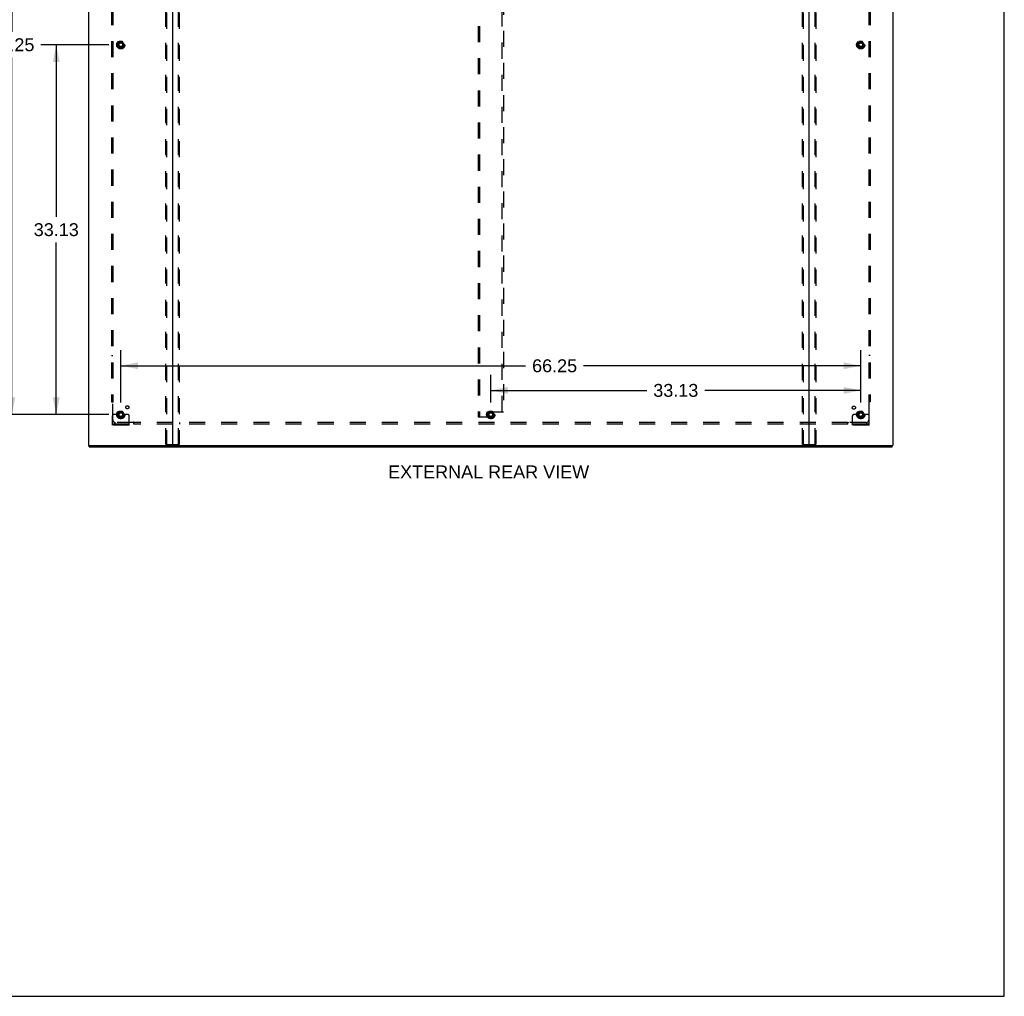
# Model space of a CAD drawing. Header units: inches. Extents: x 0 to 262, y 0 to 169.
# Tile 261 of 284: x 173 to 262, y 0 to 87. Entities that reach past the tile are written whole.
import ezdxf

# ---------------------------------------------------------------- set-up
doc = ezdxf.new("R2010")
doc.units = ezdxf.units.IN
doc.header["$LTSCALE"] = 14.384615
doc.header["$MEASUREMENT"] = 0
doc.linetypes.add('HIDDEN', pattern=[0.2, 0.1, -0.1])
doc.layers.get('0').update_dxf_attribs({"linetype": 'CONTINUOUS'})
for name, color, linetype in [('DEFAULT_2', 8, 'HIDDEN'), ('DIMENSIONS', 7, 'CONTINUOUS'), ('SUBPANEL', 7, 'CONTINUOUS')]:
    doc.layers.add(name, color=color, linetype=linetype)
doc.styles.get("Standard").update_dxf_attribs({"font": 'arial.ttf'})
doc.dimstyles.new('DIMSTYLE_1', dxfattribs={"dimtxt": 1.153846, "dimasz": 1.538462, "dimexe": 0.09, "dimexo": 0.07, "dimgap": 0.0375, "dimtad": 0, "dimtih": 1, "dimtoh": 1, "dimzin": 4, "dimdsep": 46, "dimtxsty": 'Standard', "dimblk": '_FILLED', "dimblk1": '_FILLED', "dimblk2": '_FILLED', "dimcen": 0.09, "dimadec": 3, "dimazin": 1, "dimtfac": 1, "dimtdec": 3, "dimtofl": 0, "dimtmove": 0, "dimatfit": 3, "dimldrblk": '_FILLED', "dimfxl": 0, "dimtolj": 1, "dimtzin": 4, "dimarcsym": 0})

# ---------------------------------------------------------------- blocks, each defined once
blk = doc.blocks.new('_FILLED')
at = {"color": 0, "linetype": 'ByBlock'}
blk.add_solid([(0, 0), (-1, 0.2), (-1, -0.2)], dxfattribs=at)
blk = doc.blocks.new('*D1')
at = {"layer": 'DIMENSIONS', "color": 2, "linetype": 'Continuous'}
for p, q in [((181.362, 85.226), (175.275, 85.226)), ((176.66, 85.226), (176.66, 69.817)), ((176.66, 52.101), (176.66, 67.509)), ((181.362, 52.101), (175.275, 52.101))]:
    blk.add_line(p, q, dxfattribs=at)
at = {"layer": 'DIMENSIONS', "color": 2, "linetype": 'Continuous', "xscale": 1.5384615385, "yscale": 1.5384615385, "zscale": 1.5384615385}
for p, rotation in [((176.66, 85.226), 90), ((176.66, 52.101), 270)]:
    blk.add_blockref('_FILLED', p, dxfattribs=dict(at, rotation=rotation))
at = {"layer": 'DIMENSIONS', "color": 2, "linetype": 'Continuous', "insert": (176.66, 69.24), "char_height": 1.1538, "width": 4.03203, "attachment_point": 2, "line_spacing_factor": 0.9}
blk.add_mtext('33.13', dxfattribs=at)
blk = doc.blocks.new('*D2')
at = {"layer": 'DIMENSIONS', "color": 2, "linetype": 'Continuous'}
for p, q in [((181.362, 118.351), (171.303, 118.351)), ((172.687, 118.351), (172.687, 86.379)), ((172.687, 52.101), (172.687, 84.072)), ((181.362, 52.101), (171.303, 52.101))]:
    blk.add_line(p, q, dxfattribs=at)
at = {"layer": 'DIMENSIONS', "color": 2, "linetype": 'Continuous', "xscale": 1.5384615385, "yscale": 1.5384615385, "zscale": 1.5384615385}
for p, rotation in [((172.687, 118.351), 90), ((172.687, 52.101), 270)]:
    blk.add_blockref('_FILLED', p, dxfattribs=dict(at, rotation=rotation))
at = {"layer": 'DIMENSIONS', "color": 2, "linetype": 'Continuous', "insert": (172.687, 85.802), "char_height": 1.1538, "width": 4.03203, "attachment_point": 2, "line_spacing_factor": 0.9}
blk.add_mtext('66.25', dxfattribs=at)
blk = doc.blocks.new('*D3')
at = {"layer": 'DIMENSIONS', "color": 2, "linetype": 'Continuous'}
for p, q in [((182.439, 53.177), (182.439, 57.859)), ((248.689, 53.177), (248.689, 57.859)), ((182.439, 56.474), (218.684, 56.474)), ((248.689, 56.474), (223.87, 56.474))]:
    blk.add_line(p, q, dxfattribs=at)
at = {"layer": 'DIMENSIONS', "color": 2, "linetype": 'Continuous', "xscale": 1.5384615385, "yscale": 1.5384615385, "zscale": 1.5384615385, "rotation": 180}
blk.add_blockref('_FILLED', (182.439, 56.474), dxfattribs=at)
at = {"layer": 'DIMENSIONS', "color": 2, "linetype": 'Continuous', "xscale": 1.5384615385, "yscale": 1.5384615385, "zscale": 1.5384615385}
blk.add_blockref('_FILLED', (248.689, 56.474), dxfattribs=at)
at = {"layer": 'DIMENSIONS', "color": 2, "linetype": 'Continuous', "insert": (221.277, 57.051), "char_height": 1.1538, "width": 4.03203, "attachment_point": 2, "line_spacing_factor": 0.9}
blk.add_mtext('66.25', dxfattribs=at)
blk = doc.blocks.new('*D4')
at = {"layer": 'DIMENSIONS', "color": 2, "linetype": 'Continuous'}
for p, q in [((215.564, 53.177), (215.564, 55.653)), ((248.689, 53.177), (248.689, 55.653)), ((215.564, 54.269), (229.534, 54.269)), ((248.689, 54.269), (234.72, 54.269))]:
    blk.add_line(p, q, dxfattribs=at)
at = {"layer": 'DIMENSIONS', "color": 2, "linetype": 'Continuous', "xscale": 1.5384615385, "yscale": 1.5384615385, "zscale": 1.5384615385, "rotation": 180}
blk.add_blockref('_FILLED', (215.564, 54.269), dxfattribs=at)
at = {"layer": 'DIMENSIONS', "color": 2, "linetype": 'Continuous', "xscale": 1.5384615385, "yscale": 1.5384615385, "zscale": 1.5384615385}
blk.add_blockref('_FILLED', (248.689, 54.269), dxfattribs=at)
at = {"layer": 'DIMENSIONS', "color": 2, "linetype": 'Continuous', "insert": (232.127, 54.846), "char_height": 1.1538, "width": 4.03203, "attachment_point": 2, "line_spacing_factor": 0.9}
blk.add_mtext('33.13', dxfattribs=at)

msp = doc.modelspace()

# ---------------------------------------------------------------- linework, layer by layer
at = {"color": 7, "linetype": 'Continuous'}
for p, q in [((261.538, 0), (261.538, 169.231)), ((179.616, 49.226), (179.616, 49.33)), ((179.616, 49.226), (251.512, 49.226)), ((251.512, 49.226), (251.512, 49.33)), ((0, 0), (261.538, 0))]:
    msp.add_line(p, q, dxfattribs=at)
at = {"color": 3, "linetype": 'Continuous'}
for p, q in [((179.564, 49.33), (179.564, 125.859)), ((187.064, 125.876), (187.064, 49.36)), ((244.064, 49.36), (244.064, 125.876)), ((251.564, 125.859), (251.564, 49.33)), ((179.564, 49.33), (251.564, 49.33))]:
    msp.add_line(p, q, dxfattribs=at)
for centre, radius, start, end in [((187.033, 49.361), 0.031, 270, 360), ((187.094, 49.36), 0.03, 180, 270), ((244.034, 49.36), 0.03, 270, 360), ((244.095, 49.361), 0.031, 180, 270)]:
    msp.add_arc(centre, radius, start, end, dxfattribs=at)
at = {"layer": 'DEFAULT_2', "color": 8, "linetype": 'HIDDEN'}
for p, q in [((186.46, 49.443), (186.46, 125.501)), ((186.534, 125.501), (186.534, 49.443)), ((187.594, 49.443), (187.594, 125.501)), ((187.668, 125.501), (187.668, 49.443)), ((243.46, 49.443), (243.46, 125.501)), ((243.534, 125.501), (243.534, 49.443)), ((244.594, 49.443), (244.594, 125.501)), ((244.668, 125.501), (244.668, 49.443)), ((214.439, 118.538), (214.439, 51.913)), ((214.543, 118.538), (214.543, 51.913)), ((216.585, 52.329), (216.585, 118.122)), ((216.689, 118.122), (216.689, 52.329)), ((182.276, 85.498), (182.122, 85.231)), ((182.122, 85.221), (182.276, 84.953)), ((182.594, 85.503), (182.285, 85.503)), ((182.594, 84.948), (182.285, 84.948)), ((182.757, 85.231), (182.602, 85.498)), ((182.602, 84.953), (182.757, 85.221)), ((248.526, 85.498), (248.372, 85.231)), ((248.372, 85.221), (248.526, 84.953)), ((248.844, 85.503), (248.535, 85.503)), ((248.844, 84.948), (248.535, 84.948)), ((249.007, 85.231), (248.852, 85.498)), ((248.852, 84.953), (249.007, 85.221)), ((181.903, 52.101), (181.814, 52.101)), ((182.025, 52.101), (181.903, 52.101)), ((182.264, 52.101), (182.025, 52.101)), ((182.276, 52.373), (182.122, 52.106)), ((182.122, 52.096), (182.276, 51.828)), ((182.594, 52.378), (182.285, 52.378)), ((182.757, 52.106), (182.602, 52.373)), ((182.602, 51.828), (182.757, 52.096)), ((182.614, 52.101), (182.853, 52.101)), ((182.975, 52.101), (182.853, 52.101)), ((183.064, 52.101), (182.975, 52.101)), ((215.401, 52.373), (215.247, 52.106)), ((215.247, 52.096), (215.401, 51.828)), ((215.398, 51.976), (215.398, 52.267)), ((215.719, 52.378), (215.41, 52.378)), ((216.585, 52.329), (215.461, 52.329)), ((215.882, 52.106), (215.727, 52.373)), ((215.727, 51.828), (215.882, 52.096)), ((216.689, 52.329), (216.585, 52.329)), ((248.153, 52.101), (248.064, 52.101)), ((248.275, 52.101), (248.153, 52.101)), ((248.514, 52.101), (248.275, 52.101)), ((248.526, 52.373), (248.372, 52.106)), ((248.372, 52.096), (248.526, 51.828)), ((248.844, 52.378), (248.535, 52.378)), ((249.007, 52.106), (248.852, 52.373)), ((248.852, 51.828), (249.007, 52.096)), ((248.864, 52.101), (249.103, 52.101)), ((249.225, 52.101), (249.103, 52.101)), ((249.314, 52.101), (249.225, 52.101)), ((181.689, 51.153), (181.689, 51.976)), ((183.189, 51.257), (181.689, 51.257)), ((183.189, 51.153), (181.689, 51.153)), ((181.936, 51.153), (181.936, 51.257)), ((182.192, 51.153), (182.192, 51.257)), ((182.594, 51.823), (182.285, 51.823)), ((182.686, 51.153), (182.686, 51.257)), ((182.942, 51.153), (182.942, 51.257)), ((183.189, 51.153), (183.189, 51.976)), ((214.439, 51.913), (214.543, 51.913)), ((214.543, 51.913), (215.336, 51.913)), ((215.719, 51.823), (215.41, 51.823)), ((247.939, 51.153), (247.939, 51.976)), ((249.439, 51.257), (247.939, 51.257)), ((249.439, 51.153), (247.939, 51.153)), ((248.186, 51.153), (248.186, 51.257)), ((248.442, 51.153), (248.442, 51.257)), ((248.844, 51.823), (248.535, 51.823)), ((248.936, 51.153), (248.936, 51.257)), ((249.192, 51.153), (249.192, 51.257)), ((249.439, 51.153), (249.439, 51.976)), ((186.482, 49.413), (187.647, 49.413)), ((243.482, 49.413), (244.647, 49.413))]:
    msp.add_line(p, q, dxfattribs=at)
for points in [[(186.482, 49.413), (186.476, 49.414), (186.471, 49.417), (186.467, 49.422), (186.463, 49.428), (186.461, 49.435), (186.46, 49.443)], [(186.534, 49.443), (186.535, 49.435), (186.537, 49.428), (186.54, 49.422), (186.544, 49.417), (186.549, 49.414), (186.555, 49.413)], [(187.573, 49.413), (187.579, 49.414), (187.584, 49.417), (187.588, 49.422), (187.592, 49.428), (187.594, 49.435), (187.594, 49.443)], [(187.668, 49.443), (187.667, 49.435), (187.665, 49.428), (187.662, 49.422), (187.657, 49.417), (187.652, 49.414), (187.647, 49.413)], [(243.482, 49.413), (243.476, 49.414), (243.471, 49.417), (243.467, 49.422), (243.463, 49.428), (243.461, 49.435), (243.46, 49.443)], [(243.534, 49.443), (243.535, 49.435), (243.537, 49.428), (243.54, 49.422), (243.544, 49.417), (243.549, 49.414), (243.555, 49.413)], [(244.573, 49.413), (244.579, 49.414), (244.584, 49.417), (244.588, 49.422), (244.592, 49.428), (244.594, 49.435), (244.594, 49.443)], [(244.668, 49.443), (244.667, 49.435), (244.665, 49.428), (244.662, 49.422), (244.657, 49.417), (244.652, 49.414), (244.647, 49.413)]]:
    msp.add_lwpolyline(points, dxfattribs=at)
for centre, radius in [((182.439, 85.226), 0.372), ((182.439, 85.226), 0.356), ((182.439, 85.226), 0.312), ((248.689, 85.226), 0.372), ((248.689, 85.226), 0.356), ((248.689, 85.226), 0.312), ((182.439, 85.226), 0.204), ((182.439, 85.226), 0.188), ((182.439, 85.226), 0.183), ((182.439, 85.226), 0.165), ((248.689, 85.226), 0.204), ((248.689, 85.226), 0.188), ((248.689, 85.226), 0.183), ((248.689, 85.226), 0.165), ((182.439, 52.101), 0.372), ((182.439, 52.101), 0.356), ((182.439, 52.101), 0.312), ((182.439, 52.101), 0.204), ((182.439, 52.101), 0.188), ((182.439, 52.101), 0.183), ((182.439, 52.101), 0.165), ((215.564, 52.101), 0.372), ((215.564, 52.101), 0.356), ((215.564, 52.101), 0.312), ((215.564, 52.101), 0.204), ((215.564, 52.101), 0.188), ((215.564, 52.101), 0.183), ((215.564, 52.101), 0.165), ((248.689, 52.101), 0.372), ((248.689, 52.101), 0.356), ((248.689, 52.101), 0.312), ((248.689, 52.101), 0.204), ((248.689, 52.101), 0.188), ((248.689, 52.101), 0.183), ((248.689, 52.101), 0.165)]:
    msp.add_circle(centre, radius, dxfattribs=at)
for centre, radius, start, end in [((182.13, 85.226), 0.01, 150.01268, 209.98829), ((182.285, 85.493), 0.01, 90.01235, 149.98915), ((182.285, 84.958), 0.01, 210.01204, 269.98872), ((182.594, 85.493), 0.01, 30.01204, 89.98872), ((182.594, 84.958), 0.01, 270.01235, 329.98915), ((182.748, 85.226), 0.01, 330.01268, 29.98829), ((248.38, 85.226), 0.01, 150.01268, 209.98829), ((248.535, 85.493), 0.01, 90.01235, 149.98915), ((248.535, 84.958), 0.01, 210.01204, 269.98872), ((248.844, 85.493), 0.01, 30.01204, 89.98872), ((248.844, 84.958), 0.01, 270.01235, 329.98915), ((248.998, 85.226), 0.01, 330.01268, 29.98829), ((181.814, 51.976), 0.125, 90, 180), ((182.13, 52.101), 0.01, 150.01268, 209.98829), ((182.439, 52.101), 0.175, 180, 360), ((182.285, 52.368), 0.01, 90.01235, 149.98915), ((182.594, 52.368), 0.01, 30.01204, 89.98872), ((182.748, 52.101), 0.01, 330.01268, 29.98829), ((183.064, 51.976), 0.125, 0, 90), ((215.255, 52.101), 0.01, 150.01268, 209.98829), ((215.461, 52.267), 0.0625, 90, 180), ((215.41, 52.368), 0.01, 90.01235, 149.98915), ((215.719, 52.368), 0.01, 30.01204, 89.98872), ((215.873, 52.101), 0.01, 330.01268, 29.98829), ((248.064, 51.976), 0.125, 90, 180), ((248.38, 52.101), 0.01, 150.01268, 209.98829), ((248.689, 52.101), 0.175, 180, 360), ((248.535, 52.368), 0.01, 90.01235, 149.98915), ((248.844, 52.368), 0.01, 30.01204, 89.98872), ((248.998, 52.101), 0.01, 330.01268, 29.98829), ((249.314, 51.976), 0.125, 0, 90), ((182.285, 51.833), 0.01, 210.01204, 269.98872), ((182.594, 51.833), 0.01, 270.01235, 329.98915), ((215.336, 51.976), 0.0625, 270, 360), ((215.41, 51.833), 0.01, 210.01204, 269.98872), ((215.719, 51.833), 0.01, 270.01235, 329.98915), ((248.535, 51.833), 0.01, 210.01204, 269.98872), ((248.844, 51.833), 0.01, 270.01235, 329.98915)]:
    msp.add_arc(centre, radius, start, end, dxfattribs=at)
at = {"layer": 'SUBPANEL', "color": 8, "linetype": 'HIDDEN'}
for p, q in [((181.595, 117.194), (181.595, 53.257)), ((181.72, 117.194), (181.72, 53.257)), ((249.408, 117.194), (249.408, 53.257)), ((249.533, 117.194), (249.533, 53.257)), ((181.595, 57.382), (181.72, 57.382)), ((249.533, 57.382), (249.408, 57.382)), ((181.595, 53.257), (181.761, 53.257)), ((181.702, 53.24), (181.709, 53.233)), ((181.72, 51.632), (181.72, 53.221)), ((249.533, 53.257), (249.367, 53.257)), ((249.408, 53.221), (249.408, 51.632)), ((183.56, 51.382), (181.97, 51.382)), ((183.595, 51.257), (183.595, 51.423)), ((247.533, 51.382), (183.595, 51.382)), ((247.533, 51.257), (183.595, 51.257)), ((187.72, 51.257), (187.72, 51.382)), ((243.408, 51.382), (243.408, 51.257)), ((247.533, 51.257), (247.533, 51.423)), ((247.55, 51.363), (247.557, 51.37)), ((249.158, 51.382), (247.568, 51.382))]:
    msp.add_line(p, q, dxfattribs=at)
for points in [[(181.682, 53.257), (181.684, 53.255), (181.687, 53.253), (181.689, 53.252), (181.691, 53.25), (181.693, 53.248), (181.695, 53.246), (181.697, 53.245), (181.698, 53.243), (181.7, 53.241), (181.702, 53.24)], [(181.709, 53.233), (181.711, 53.231), (181.713, 53.229), (181.715, 53.227), (181.717, 53.225), (181.719, 53.223), (181.72, 53.221)], [(181.74, 53.234), (181.735, 53.232), (181.733, 53.23), (181.73, 53.229), (181.728, 53.227), (181.726, 53.226), (181.724, 53.224), (181.722, 53.223), (181.72, 53.221)], [(181.761, 53.257), (181.761, 53.255), (181.76, 53.253), (181.759, 53.252), (181.758, 53.25), (181.757, 53.248), (181.756, 53.247), (181.754, 53.245), (181.753, 53.244), (181.751, 53.242), (181.75, 53.241), (181.748, 53.24), (181.746, 53.238), (181.744, 53.237), (181.742, 53.236), (181.74, 53.234)], [(249.367, 53.257), (249.368, 53.255), (249.368, 53.253), (249.369, 53.252), (249.37, 53.25), (249.371, 53.248), (249.373, 53.247), (249.374, 53.245), (249.375, 53.244), (249.377, 53.242), (249.379, 53.241), (249.38, 53.24), (249.382, 53.238), (249.384, 53.237), (249.386, 53.236), (249.389, 53.234), (249.393, 53.232)], [(249.393, 53.232), (249.396, 53.23), (249.398, 53.229), (249.4, 53.227), (249.402, 53.226), (249.404, 53.224), (249.406, 53.223), (249.408, 53.221)], [(249.421, 53.235), (249.419, 53.233), (249.417, 53.231), (249.415, 53.229), (249.413, 53.227), (249.411, 53.225), (249.41, 53.223), (249.408, 53.221)], [(249.446, 53.257), (249.444, 53.255), (249.442, 53.253), (249.439, 53.252), (249.437, 53.25), (249.435, 53.248), (249.433, 53.246), (249.432, 53.245), (249.43, 53.243), (249.428, 53.241), (249.427, 53.24), (249.421, 53.235)], [(183.57, 51.397), (183.569, 51.394), (183.567, 51.392), (183.566, 51.39), (183.564, 51.387), (183.563, 51.385), (183.561, 51.383), (183.56, 51.382)], [(183.573, 51.368), (183.571, 51.37), (183.569, 51.372), (183.567, 51.374), (183.565, 51.376), (183.563, 51.378), (183.562, 51.38), (183.56, 51.382)], [(183.595, 51.423), (183.594, 51.422), (183.592, 51.421), (183.59, 51.42), (183.589, 51.419), (183.587, 51.418), (183.586, 51.417), (183.584, 51.416), (183.582, 51.414), (183.581, 51.413), (183.58, 51.411), (183.578, 51.409), (183.577, 51.407), (183.576, 51.405), (183.574, 51.403), (183.573, 51.401), (183.57, 51.397)], [(183.595, 51.343), (183.594, 51.346), (183.592, 51.348), (183.59, 51.35), (183.588, 51.352), (183.587, 51.354), (183.585, 51.356), (183.583, 51.358), (183.582, 51.36), (183.58, 51.361), (183.578, 51.363), (183.573, 51.368)], [(247.533, 51.423), (247.535, 51.422), (247.536, 51.421), (247.538, 51.42), (247.54, 51.419), (247.541, 51.418), (247.543, 51.417), (247.544, 51.416), (247.546, 51.414), (247.547, 51.413), (247.549, 51.411), (247.55, 51.409), (247.551, 51.407), (247.553, 51.405), (247.554, 51.403), (247.555, 51.401)], [(247.533, 51.343), (247.535, 51.346), (247.536, 51.348), (247.538, 51.35), (247.54, 51.352), (247.542, 51.354), (247.543, 51.356), (247.545, 51.358), (247.547, 51.36), (247.548, 51.361), (247.55, 51.363)], [(247.555, 51.401), (247.558, 51.397), (247.559, 51.394), (247.561, 51.392), (247.562, 51.39), (247.564, 51.387), (247.565, 51.385), (247.567, 51.383), (247.568, 51.382)], [(247.557, 51.37), (247.559, 51.372), (247.561, 51.374), (247.563, 51.376), (247.565, 51.378), (247.567, 51.38), (247.568, 51.382)]]:
    msp.add_lwpolyline(points, dxfattribs=at)
for centre, radius in [((182.439, 85.226), 0.25), ((248.689, 85.226), 0.25), ((183.019, 52.756), 0.141), ((182.439, 52.101), 0.25), ((215.564, 52.101), 0.25), ((248.07, 52.719), 0.141), ((248.689, 52.101), 0.25)]:
    msp.add_circle(centre, radius, dxfattribs=at)
for centre, start, end in [((181.97, 51.632), 180, 270), ((249.158, 51.632), 270, 360)]:
    msp.add_arc(centre, 0.25, start, end, dxfattribs=at)

# ---------------------------------------------------------------- texts
at = {"layer": 'DIMENSIONS', "color": 2, "linetype": 'Continuous', "insert": (215.371, 47.547), "char_height": 1.15385, "width": 17.96397, "attachment_point": 2, "line_spacing_factor": 0.9}
msp.add_mtext('EXTERNAL REAR VIEW', dxfattribs=at)

# ---------------------------------------------------------------- dimensions: what is measured, and where the dimension line sits
at = {"layer": 'DIMENSIONS', "color": 2, "linetype": 'Continuous'}
for base, p1, p2, angle, picture, middle in [((172.687, 52.101), (181.432, 118.351), (181.432, 52.101), 270, '*D2', (172.683, 85.219)), ((176.659501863, 85.225536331), (181.432246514, 52.10053633), (181.432246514, 85.225536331), 90, '*D1', (176.657050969, 68.656601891)), ((182.439, 56.474), (248.689, 53.107), (182.439, 53.107), 180, '*D3', (221.272, 56.468)), ((215.564169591, 54.268817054), (248.689169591, 55.723432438), (215.564169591, 55.723432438), 180, '*D4', (232.124220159, 54.262380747))]:
    dim = msp.add_linear_dim(base=base, p1=p1, p2=p2, angle=angle, dimstyle='DIMSTYLE_1', dxfattribs=at)
    dim.commit()
    dim.dimension.update_dxf_attribs({"geometry": picture, "text_midpoint": middle, "dimtype": 160})

doc.saveas('drawing.dxf')
